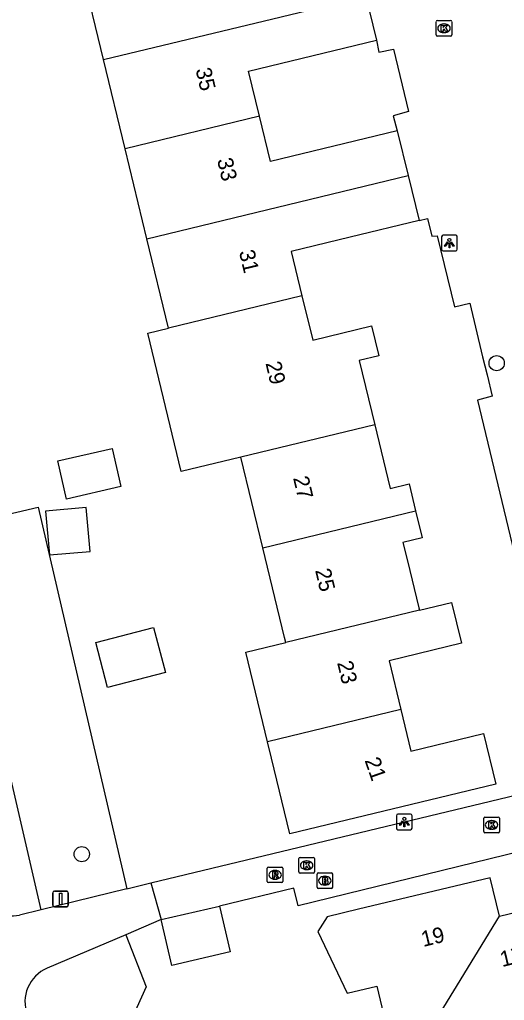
# Model space of a CAD drawing. Extents: x 158461 to 159795, y 387220 to 388672.
# Drawn here: x 159117.9 to 159149, y 388305.3 to 388368.2 of the extents above; entities that cross this region are included whole.
import ezdxf

# ---------------------------------------------------------------- set-up
doc = ezdxf.new("R2010")
doc.units = 0
for name, color, linetype in [('IMGEO_Boom', 7, 'Continuous'), ('IMGEO_Brandkraan', 7, 'Continuous'), ('IMGEO_Groenvoorziening', 7, 'Continuous'), ('IMGEO_Kolk', 7, 'Continuous'), ('IMGEO_Lichtpunt', 7, 'Continuous'), ('IMGEO_Pand', 7, 'Continuous'), ('IMGEO_Pand_nummerreeks', 7, 'Continuous'), ('IMGEO_Rijbaan_lokaal_open', 7, 'Continuous'), ('IMGEO_Rioolput', 7, 'Continuous'), ('IMGEO_Verkeersbordpaal', 7, 'Continuous'), ('IMGEO_Voetpad_halfverhard', 7, 'Continuous')]:
    doc.layers.add(name, color=color, linetype=linetype)

msp = doc.modelspace()

# ---------------------------------------------------------------- linework, layer by layer
at = {"layer": 'IMGEO_Boom'}
for centre in [(159148.475, 388346.195), (159121.87, 388314.683)]:
    msp.add_circle(centre, 0.489, dxfattribs=at)
at = {"layer": 'IMGEO_Brandkraan'}
for p, q in [((159136.958, 388312.557), (159136.958, 388313.409)), ((159137.033, 388313.483), (159137.885, 388313.483)), ((159137.446, 388313.263), (159137.471, 388313.263)), ((159137.959, 388313.409), (159137.959, 388312.557)), ((159137.885, 388312.483), (159137.033, 388312.483)), ((159137.469, 388312.703), (159137.444, 388312.703))]:
    msp.add_line(p, q, dxfattribs=at)
for points in [[(159136.958, 388312.557), (159136.958, 388313.409)], [(159137.033, 388313.483), (159137.885, 388313.483)], [(159137.306, 388313.183), (159137.306, 388312.783), (159137.519, 388312.783)], [(159137.537, 388313.183), (159137.306, 388313.183)], [(159137.485, 388313.102), (159137.431, 388313.102), (159137.431, 388313.026)], [(159137.959, 388313.409), (159137.959, 388312.557)], [(159137.885, 388312.483), (159137.033, 388312.483)], [(159137.431, 388313.026), (159137.484, 388313.026)], [(159137.493, 388312.95), (159137.431, 388312.95), (159137.431, 388312.869)], [(159137.431, 388312.869), (159137.493, 388312.869)]]:
    msp.add_lwpolyline(points, dxfattribs=at)
for centre, radius, start, end in [((159137.035, 388313.407), 0.0765, 91.55205, 178.44795), ((159137.035, 388313.407), 0.0765, 91.55205, 178.44795), ((159137.486, 388313.064), 0.0379, 267.82845, 90.93552), ((159137.541, 388313.038), 0.145, 59.4692, 91.53667), ((159137.566, 388313.085), 0.0922, 285.51372, 58.15012), ((159137.883, 388313.407), 0.0765, 1.55205, 88.44795), ((159137.883, 388313.407), 0.0765, 1.55205, 88.44795), ((159137.035, 388312.559), 0.0765, 181.55205, 268.44795), ((159137.035, 388312.559), 0.0765, 181.55205, 268.44795), ((159137.494, 388312.909), 0.0404, 269.87594, 90.50774), ((159137.525, 388313.034), 0.251, 268.66757, 293.53466), ((159137.571, 388312.893), 0.105, 301.31148, 78.98903), ((159137.883, 388312.559), 0.0765, 271.55205, 358.44795), ((159137.883, 388312.559), 0.0765, 271.55205, 358.44795)]:
    msp.add_arc(centre, radius, start, end, dxfattribs=at)
for centre, major_axis, ratio, start_param, end_param in [((159137.445, 388312.983), (-0.387, 0.002), 0.722429, 4.712389, 7.853982), ((159137.47, 388312.983), (-0.39, 0.002), 0.717154, 1.570796, 4.712389)]:
    msp.add_ellipse(centre, major_axis=major_axis, ratio=ratio, start_param=start_param, end_param=end_param, dxfattribs=at)
at = {"layer": 'IMGEO_Groenvoorziening'}
for points in [[(159113.575, 388335.665), (159119.08, 388336.944), (159124.768, 388312.459)], [(159119.276, 388311.117), (159113.575, 388335.665)], [(159124.696, 388309.515), (159125.994, 388306.172), (159124.611, 388303.082), (159151.988, 388287.755), (159153.868, 388288.203), (159153.746, 388288.731)]]:
    msp.add_lwpolyline(points, dxfattribs=at)
at = {"layer": 'IMGEO_Kolk'}
for p, q in [((159144.596, 388367.26), (159144.596, 388368.112)), ((159144.671, 388368.186), (159145.523, 388368.186)), ((159145.084, 388367.966), (159145.109, 388367.966)), ((159145.597, 388368.112), (159145.597, 388367.26)), ((159145.107, 388367.406), (159145.082, 388367.406)), ((159145.523, 388367.186), (159144.671, 388367.186)), ((159147.647, 388316.136), (159147.647, 388316.988)), ((159147.722, 388317.062), (159148.574, 388317.062)), ((159148.648, 388316.988), (159148.648, 388316.136)), ((159148.158, 388316.282), (159148.133, 388316.282)), ((159148.135, 388316.842), (159148.16, 388316.842)), ((159148.574, 388316.062), (159147.722, 388316.062)), ((159135.791, 388313.548), (159135.791, 388314.4)), ((159135.866, 388314.474), (159136.718, 388314.474)), ((159136.792, 388314.4), (159136.792, 388313.548)), ((159136.279, 388314.254), (159136.304, 388314.254)), ((159136.718, 388313.474), (159135.866, 388313.474)), ((159136.302, 388313.694), (159136.277, 388313.694))]:
    msp.add_line(p, q, dxfattribs=at)
for points in [[(159144.596, 388367.26), (159144.596, 388368.112)], [(159144.671, 388368.186), (159145.523, 388368.186)], [(159144.917, 388367.886), (159145.04, 388367.886), (159145.04, 388367.735), (159145.17, 388367.886), (159145.334, 388367.886), (159145.188, 388367.735), (159145.341, 388367.486), (159145.189, 388367.486), (159145.104, 388367.65), (159145.04, 388367.583), (159145.04, 388367.486), (159144.917, 388367.486), (159144.917, 388367.886)], [(159145.597, 388368.112), (159145.597, 388367.26)], [(159145.523, 388367.186), (159144.671, 388367.186)], [(159147.647, 388316.136), (159147.647, 388316.988)], [(159147.722, 388317.062), (159148.574, 388317.062)], [(159148.648, 388316.988), (159148.648, 388316.136)], [(159147.968, 388316.762), (159148.091, 388316.762), (159148.091, 388316.611), (159148.221, 388316.762), (159148.385, 388316.762), (159148.239, 388316.611), (159148.392, 388316.362), (159148.24, 388316.362), (159148.155, 388316.526), (159148.091, 388316.459), (159148.091, 388316.362), (159147.968, 388316.362), (159147.968, 388316.762)], [(159148.574, 388316.062), (159147.722, 388316.062)], [(159135.791, 388313.548), (159135.791, 388314.4)], [(159135.866, 388314.474), (159136.718, 388314.474)], [(159136.792, 388314.4), (159136.792, 388313.548)], [(159136.112, 388314.174), (159136.235, 388314.174), (159136.235, 388314.023), (159136.365, 388314.174), (159136.529, 388314.174), (159136.383, 388314.023), (159136.536, 388313.774), (159136.384, 388313.774), (159136.299, 388313.938), (159136.235, 388313.871), (159136.235, 388313.774), (159136.112, 388313.774), (159136.112, 388314.174)], [(159136.718, 388313.474), (159135.866, 388313.474)]]:
    msp.add_lwpolyline(points, dxfattribs=at)
for centre, start, end in [((159144.673, 388368.11), 91.55205, 178.44795), ((159144.673, 388368.11), 91.55205, 178.44795), ((159145.521, 388368.11), 1.55205, 88.44795), ((159145.521, 388368.11), 1.55205, 88.44795), ((159144.673, 388367.262), 181.55205, 268.44795), ((159144.673, 388367.262), 181.55205, 268.44795), ((159145.521, 388367.262), 271.55205, 358.44795), ((159145.521, 388367.262), 271.55205, 358.44795), ((159147.724, 388316.986), 91.55205, 178.44795), ((159147.724, 388316.986), 91.55205, 178.44795), ((159148.572, 388316.986), 1.55205, 88.44795), ((159148.572, 388316.986), 1.55205, 88.44795), ((159147.724, 388316.138), 181.55205, 268.44795), ((159147.724, 388316.138), 181.55205, 268.44795), ((159148.572, 388316.138), 271.55205, 358.44795), ((159148.572, 388316.138), 271.55205, 358.44795), ((159135.868, 388314.398), 91.55205, 178.44795), ((159135.868, 388314.398), 91.55205, 178.44795), ((159136.716, 388314.398), 1.55205, 88.44795), ((159136.716, 388314.398), 1.55205, 88.44795), ((159135.868, 388313.55), 181.55205, 268.44795), ((159135.868, 388313.55), 181.55205, 268.44795), ((159136.716, 388313.55), 271.55205, 358.44795), ((159136.716, 388313.55), 271.55205, 358.44795)]:
    msp.add_arc(centre, 0.0765, start, end, dxfattribs=at)
for centre, major_axis, ratio, start_param, end_param in [((159145.083, 388367.686), (-0.387, 0.002), 0.722429, 4.712389, 7.853982), ((159145.108, 388367.686), (-0.39, 0.002), 0.717154, 1.570796, 4.712389), ((159148.134, 388316.562), (-0.387, 0.002), 0.722429, 4.712389, 7.853982), ((159148.159, 388316.562), (-0.39, 0.002), 0.717154, 1.570796, 4.712389), ((159136.278, 388313.974), (-0.387, 0.002), 0.722429, 4.712389, 7.853982), ((159136.303, 388313.974), (-0.39, 0.002), 0.717154, 1.570796, 4.712389)]:
    msp.add_ellipse(centre, major_axis=major_axis, ratio=ratio, start_param=start_param, end_param=end_param, dxfattribs=at)
at = {"layer": 'IMGEO_Lichtpunt'}
for p, q in [((159144.944, 388354.309), (159144.944, 388353.502)), ((159144.944, 388354.309), (159144.944, 388353.502)), ((159145.846, 388354.404), (159145.038, 388354.404)), ((159145.846, 388354.404), (159145.038, 388354.404)), ((159145.94, 388353.502), (159145.94, 388354.309)), ((159145.94, 388353.502), (159145.94, 388354.309)), ((159145.038, 388353.408), (159145.846, 388353.408)), ((159145.038, 388353.408), (159145.846, 388353.408)), ((159142.054, 388317.153), (159142.054, 388316.346)), ((159142.054, 388317.153), (159142.054, 388316.346)), ((159142.956, 388317.248), (159142.148, 388317.248)), ((159142.956, 388317.248), (159142.148, 388317.248)), ((159143.05, 388316.346), (159143.05, 388317.153)), ((159143.05, 388316.346), (159143.05, 388317.153)), ((159142.148, 388316.252), (159142.956, 388316.252)), ((159142.148, 388316.252), (159142.956, 388316.252))]:
    msp.add_line(p, q, dxfattribs=at)
for points in [[(159145.318, 388353.973), (159145.357, 388353.945), (159145.169, 388353.683), (159145.131, 388353.71), (159145.318, 388353.973)], [(159145.42, 388353.925), (159145.467, 388353.925), (159145.467, 388353.603), (159145.42, 388353.603), (159145.42, 388353.925)], [(159145.53, 388353.945), (159145.568, 388353.972), (159145.755, 388353.71), (159145.716, 388353.682), (159145.53, 388353.945)], [(159142.428, 388316.817), (159142.467, 388316.789), (159142.279, 388316.527), (159142.241, 388316.554), (159142.428, 388316.817)], [(159142.53, 388316.769), (159142.577, 388316.769), (159142.577, 388316.447), (159142.53, 388316.447), (159142.53, 388316.769)], [(159142.64, 388316.789), (159142.678, 388316.816), (159142.865, 388316.554), (159142.826, 388316.526), (159142.64, 388316.789)]]:
    msp.add_lwpolyline(points, dxfattribs=at)
for centre in [(159145.443, 388354.107), (159142.553, 388316.951)]:
    msp.add_circle(centre, 0.0994, dxfattribs=at)
for centre, start, end in [((159145.038, 388354.309), 90, 180), ((159145.038, 388354.309), 90, 180), ((159145.846, 388354.309), 0, 90), ((159145.846, 388354.309), 0, 90), ((159145.038, 388353.502), 180, 270), ((159145.038, 388353.502), 180, 270), ((159145.846, 388353.502), 270, 0), ((159145.846, 388353.502), 270, 360), ((159142.148, 388317.153), 90, 180), ((159142.148, 388317.153), 90, 180), ((159142.956, 388317.153), 0, 90), ((159142.956, 388317.153), 0, 90), ((159142.148, 388316.346), 180, 270), ((159142.148, 388316.346), 180, 270), ((159142.956, 388316.346), 270, 0), ((159142.956, 388316.346), 270, 360)]:
    msp.add_arc(centre, 0.0946, start, end, dxfattribs=at)
at = {"layer": 'IMGEO_Pand'}
for points in [[(159123.265, 388365.68), (159121.871, 388371.436)], [(159123.265, 388365.68), (159140.082, 388369.75)], [(159140.082, 388369.75), (159140.766, 388366.922)], [(159133.264, 388362.04), (159132.563, 388364.935), (159140.766, 388366.922)], [(159124.651, 388359.958), (159123.265, 388365.68)], [(159133.264, 388362.04), (159124.651, 388359.958)], [(159142.1, 388361.115), (159133.965, 388359.146), (159133.264, 388362.04)], [(159142.1, 388361.115), (159142.799, 388358.23)], [(159126.05, 388354.181), (159124.651, 388359.958)], [(159126.05, 388354.181), (159142.799, 388358.23)], [(159142.799, 388358.23), (159143.497, 388355.347)], [(159143.497, 388355.347), (159139.082, 388354.278), (159135.301, 388353.362), (159135.989, 388350.52)], [(159127.438, 388348.45), (159126.05, 388354.181)], [(159135.989, 388350.52), (159127.438, 388348.45)], [(159135.989, 388350.52), (159136.677, 388347.679), (159140.459, 388348.595), (159140.926, 388346.668), (159139.66, 388346.361), (159140.66, 388342.232)], [(159132.067, 388340.164), (159128.25, 388339.246), (159126.112, 388348.129), (159127.438, 388348.45)], [(159140.66, 388342.232), (159132.067, 388340.164)], [(159140.66, 388342.232), (159141.348, 388339.392), (159141.646, 388338.161), (159142.856, 388338.454), (159143.276, 388336.719)], [(159124.379, 388338.276), (159120.892, 388337.475), (159120.328, 388339.925), (159123.816, 388340.727), (159124.379, 388338.276)], [(159133.475, 388334.35), (159132.067, 388340.164)], [(159119.547, 388336.699), (159119.799, 388333.885), (159122.404, 388334.11), (159122.162, 388336.924), (159119.547, 388336.699)], [(159133.475, 388334.35), (159143.276, 388336.719)], [(159143.276, 388336.719), (159143.697, 388334.979), (159142.468, 388334.682), (159142.752, 388333.508), (159143.483, 388330.491), (159143.519, 388330.343)], [(159134.948, 388328.268), (159134.87, 388328.59), (159133.475, 388334.35)], [(159143.519, 388330.343), (159145.584, 388330.843), (159146.219, 388328.22), (159141.573, 388327.095), (159142.331, 388323.964)], [(159143.519, 388330.343), (159134.948, 388328.268)], [(159123.529, 388325.371), (159122.772, 388328.26), (159126.473, 388329.231), (159127.23, 388326.342), (159123.529, 388325.371)], [(159133.787, 388321.901), (159132.395, 388327.65), (159134.948, 388328.268)], [(159142.331, 388323.964), (159142.977, 388321.296), (159147.639, 388322.425), (159148.424, 388319.186), (159135.219, 388315.988), (159134.042, 388320.848), (159133.787, 388321.901)], [(159142.331, 388323.964), (159133.787, 388321.901)], [(159148.657, 388310.708), (159148.068, 388313.174), (159139.606, 388311.152), (159137.597, 388310.672), (159137.016, 388309.726), (159138.887, 388305.768), (159140.784, 388306.221), (159141.622, 388302.713), (159144.149, 388303.316)], [(159130.693, 388311.349), (159131.376, 388308.415), (159127.653, 388307.548), (159126.97, 388310.482)], [(159126.97, 388310.482), (159130.693, 388311.349)], [(159148.657, 388310.708), (159151.142, 388311.302)], [(159144.149, 388303.316), (159148.657, 388310.708)]]:
    msp.add_lwpolyline(points, dxfattribs=at)
at = {"layer": 'IMGEO_Rijbaan_lokaal_open'}
for points in [[(159140.766, 388366.922), (159140.927, 388366.157), (159141.865, 388366.353), (159142.824, 388362.341), (159141.844, 388362.067), (159142.1, 388361.115)], [(159143.497, 388355.347), (159144.049, 388355.481), (159144.326, 388354.336), (159144.667, 388354.366), (159145.763, 388349.819), (159146.744, 388350.056), (159147.576, 388346.606), (159147.856, 388345.445), (159148.185, 388344.081), (159147.237, 388343.814), (159149.592, 388334.014)], [(159126.305, 388312.835), (159154.221, 388319.555), (159151.107, 388332.343), (159150.054, 388332.089), (159149.754, 388333.338), (159149.592, 388334.014)], [(159178.617, 388328.712), (159170.259, 388326.712), (159169.091, 388326.432), (159170.641, 388319.924), (159163.561, 388318.187), (159162.389, 388317.899), (159135.747, 388311.362), (159135.471, 388312.508), (159130.693, 388311.349)], [(159126.305, 388312.835), (159126.97, 388310.482)]]:
    msp.add_lwpolyline(points, dxfattribs=at)
at = {"layer": 'IMGEO_Rioolput'}
for p, q in [((159133.767, 388312.931), (159133.767, 388313.783)), ((159133.842, 388313.857), (159134.694, 388313.857)), ((159134.768, 388313.783), (159134.768, 388312.931)), ((159134.278, 388313.077), (159134.253, 388313.077)), ((159134.255, 388313.637), (159134.28, 388313.637)), ((159134.694, 388312.857), (159133.842, 388312.857))]:
    msp.add_line(p, q, dxfattribs=at)
for points in [[(159133.767, 388312.931), (159133.767, 388313.783)], [(159133.842, 388313.857), (159134.694, 388313.857)], [(159134.768, 388313.783), (159134.768, 388312.931)], [(159134.356, 388313.555), (159134.104, 388313.557), (159134.104, 388313.157)], [(159134.104, 388313.157), (159134.228, 388313.157), (159134.228, 388313.319), (159134.239, 388313.319)], [(159134.282, 388313.476), (159134.228, 388313.476), (159134.228, 388313.395)], [(159134.228, 388313.395), (159134.28, 388313.395)], [(159134.286, 388313.29), (159134.357, 388313.157), (159134.497, 388313.157), (159134.432, 388313.283)], [(159134.694, 388312.857), (159133.842, 388312.857)]]:
    msp.add_lwpolyline(points, dxfattribs=at)
for centre, radius, start, end in [((159133.844, 388313.781), 0.0765, 91.55205, 178.44795), ((159133.844, 388313.781), 0.0765, 91.55205, 178.44795), ((159134.692, 388313.781), 0.0765, 1.55205, 88.44795), ((159134.692, 388313.781), 0.0765, 1.55205, 88.44795), ((159134.238, 388313.266), 0.0533, 26.02933, 88.69889), ((159134.264, 388313.584), 0.19, 274.7715, 282.96867), ((159134.288, 388313.38), 0.0964, 77.00612, 93.18647), ((159134.302, 388313.437), 0.0378, 276.66336, 79.67722), ((159134.355, 388313.445), 0.109, 350.36119, 89.41601), ((159134.353, 388313.445), 0.112, 277.58423, 350.98172), ((159134.337, 388313.23), 0.108, 29.51342, 73.79051), ((159133.844, 388312.933), 0.0765, 181.55205, 268.44795), ((159133.844, 388312.933), 0.0765, 181.55205, 268.44795), ((159134.692, 388312.933), 0.0765, 271.55205, 358.44795), ((159134.692, 388312.933), 0.0765, 271.55205, 358.44795)]:
    msp.add_arc(centre, radius, start, end, dxfattribs=at)
for centre, major_axis, ratio, start_param, end_param in [((159134.254, 388313.357), (-0.387, 0.002), 0.722429, 4.712389, 7.853982), ((159134.279, 388313.357), (-0.39, 0.002), 0.717154, 1.570796, 4.712389)]:
    msp.add_ellipse(centre, major_axis=major_axis, ratio=ratio, start_param=start_param, end_param=end_param, dxfattribs=at)
at = {"layer": 'IMGEO_Verkeersbordpaal'}
for p, q in [((159120.016, 388311.41), (159120.016, 388312.21)), ((159120.016, 388312.21), (159120.016, 388311.41)), ((159120.116, 388312.31), (159120.906, 388312.31)), ((159120.906, 388312.31), (159120.116, 388312.31)), ((159121.006, 388312.21), (159121.006, 388311.41)), ((159121.006, 388311.41), (159121.006, 388312.21)), ((159120.906, 388311.31), (159120.116, 388311.31)), ((159120.116, 388311.31), (159120.906, 388311.31))]:
    msp.add_line(p, q, dxfattribs=at)
msp.add_lwpolyline([(159120.436, 388312.185), (159120.586, 388312.185), (159120.586, 388311.435), (159120.436, 388311.435), (159120.436, 388312.185)], dxfattribs=at)
for centre, start, end in [((159120.116, 388312.21), 90, 180), ((159120.116, 388312.21), 90, 180), ((159120.906, 388312.21), 0, 90), ((159120.906, 388312.21), 360, 90), ((159120.116, 388311.41), 180, 270), ((159120.116, 388311.41), 180, 270), ((159120.906, 388311.41), 270, 0), ((159120.906, 388311.41), 270, 0)]:
    msp.add_arc(centre, 0.1, start, end, dxfattribs=at)
at = {"layer": 'IMGEO_Voetpad_halfverhard'}
for points in [[(159124.768, 388312.459), (159119.276, 388311.117)], [(159124.768, 388312.459), (159126.305, 388312.835)], [(159119.276, 388311.117), (159117.887, 388310.778)], [(159126.97, 388310.482), (159124.696, 388309.515)], [(159124.696, 388309.515), (159119.659, 388307.373)]]:
    msp.add_lwpolyline(points, dxfattribs=at)
for centre, radius, start, end in [((159117.366, 388312.916), 2.201, 201.8466, 283.70805), ((159120.579, 388305.21), 2.35, 113.04468, 201.15197)]:
    msp.add_arc(centre, radius, start, end, dxfattribs=at)

# ---------------------------------------------------------------- texts
at = {"layer": 'IMGEO_Pand_nummerreeks'}
for s, rotation, p in [('35', 283.38564, (159129.162, 388365.038)), ('33', 283.38564, (159130.54, 388359.248)), ('31', 283.38564, (159131.944, 388353.35)), ('29', 283.40992, (159133.646, 388346.191)), ('27', 283.40992, (159135.415, 388338.828)), ('25', 283.41273, (159136.828, 388332.901)), ('23', 283.41273, (159138.241, 388326.972)), ('21', 289.27632, (159139.995, 388320.707)), ('19', 13.6364, (159143.768, 388308.727)), ('17', 13.6364, (159148.825, 388307.436))]:
    msp.add_text(s, height=1, rotation=rotation, dxfattribs=at).set_placement(p)

doc.saveas('drawing.dxf')
